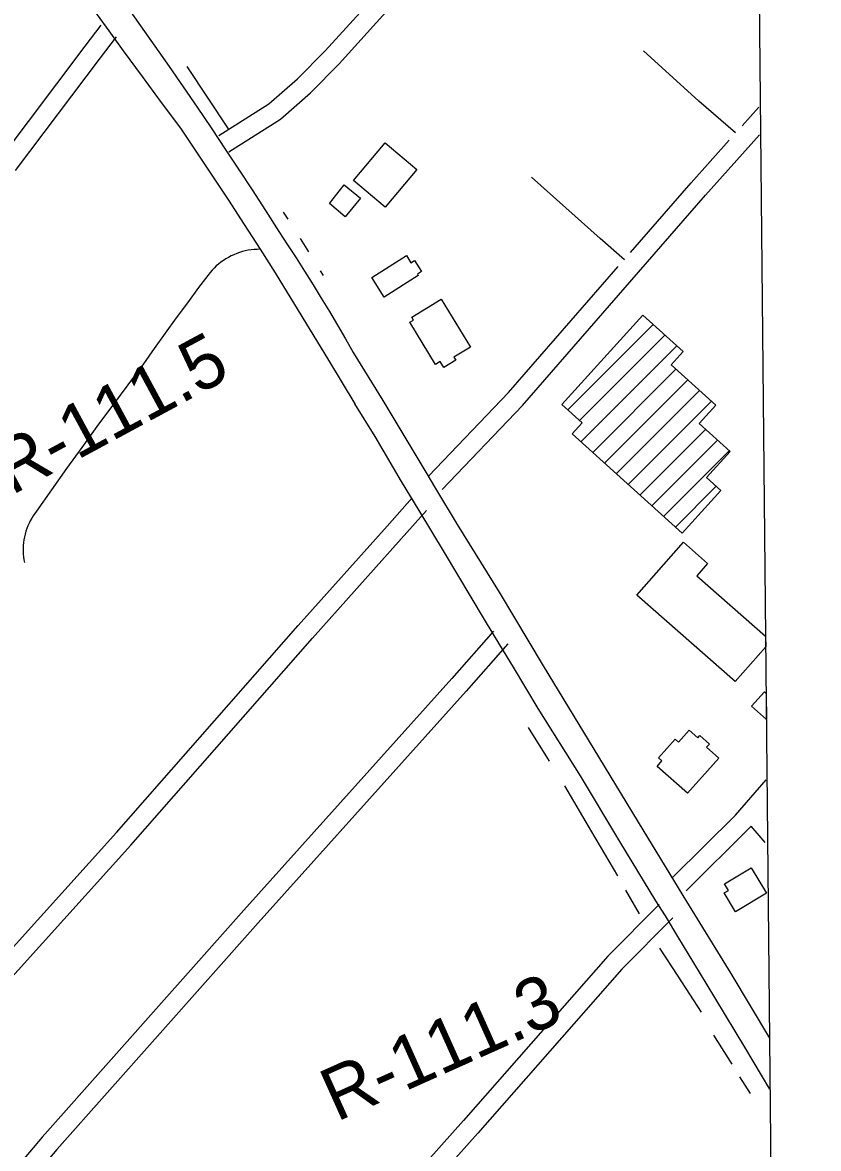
# Model space of a CAD drawing. Extents: x 3598634 to 3636690, y 517270 to 542944.
# Drawn here: x 3633273 to 3634525, y 530705 to 532476 of the extents above; entities that cross this region are included whole.
import ezdxf

# ---------------------------------------------------------------- set-up
doc = ezdxf.new("R2010")
doc.units = 0
for name, color, linetype in [('V-BLDG-OTLN', 7, 'Continuous'), ('V-GRID-FRAM', 7, 'Continuous'), ('V-RIVR-RANG-IDEN', 7, 'Continuous'), ('V-ROAD-CNTR', 7, 'Continuous'), ('V-TOPO-SHOR', 7, 'Continuous')]:
    doc.layers.add(name, color=color, linetype=linetype)

msp = doc.modelspace()

# ---------------------------------------------------------------- linework, layer by layer
at = {"layer": 'V-BLDG-OTLN'}
for p, q in [((3634130.5, 531866.6), (3634264.8, 532000.9)), ((3634149.1, 531849.8), (3634283.3, 531984.1)), ((3634151.2, 531816.5), (3634301.9, 531967.3)), ((3634169.7, 531799.7), (3634300.6, 531930.6)), ((3634188.3, 531782.9), (3634319.1, 531913.8)), ((3634206.8, 531766.1), (3634337.7, 531897)), ((3634225.4, 531749.3), (3634356.2, 531880.2)), ((3634243.9, 531732.5), (3634347.2, 531835.7)), ((3634262.5, 531715.7), (3634365.7, 531818.9)), ((3634281, 531698.9), (3634384.3, 531802.1)), ((3634299.6, 531682.1), (3634363.9, 531746.5)), ((3634239.1, 531575.1), (3634312.2, 531658.3)), ((3634312.2, 531658.3), (3634350.4, 531624.7)), ((3634350.4, 531624.7), (3634333.5, 531605.5)), ((3634333.5, 531605.5), (3634441.4, 531510.7)), ((3634393.5, 531439.4), (3634239.1, 531575.1)), ((3634441.6, 531494), (3634393.5, 531439.4)), ((3634441.4, 531510.7), (3634441.6, 531494)), ((3634419.5, 531400.5), (3634439.7, 531422.8)), ((3634439.7, 531422.8), (3634442.3, 531420.5)), ((3634442.3, 531420.5), (3634442.7, 531379.5)), ((3634442.7, 531379.5), (3634419.5, 531400.5))]:
    msp.add_line(p, q, dxfattribs=at)
for points in [[(3633793.6, 532227.3), (3633843.4, 532286.6), (3633893.3, 532244.7), (3633843.5, 532185.4)], [(3633755.8, 532191), (3633778.7, 532220.2), (3633804.4, 532199.3), (3633780.7, 532170.2)], [(3633822.2, 532074.8), (3633876.8, 532109.2), (3633883.8, 532098), (3633889.4, 532101.5), (3633900.4, 532084), (3633894.1, 532080), (3633895.5, 532077.7), (3633841.7, 532043.9)], [(3633931.4, 532040.6), (3633977.4, 531965), (3633951.5, 531949.3), (3633954.4, 531944.5), (3633935.7, 531933.2), (3633930, 531942.5), (3633922.6, 531938), (3633882.2, 532004.3), (3633888, 532007.8), (3633885.1, 532012.5)], [(3634348.7, 531760.3), (3634371.2, 531739.9), (3634310.2, 531672.5), (3634137.5, 531828.9), (3634153.1, 531846.2), (3634121.3, 531874.9), (3634248.6, 532015.5), (3634311.9, 531958.2), (3634293.1, 531937.3), (3634363.2, 531873.9), (3634337, 531845), (3634385.6, 531800.9)], [(3634367.8, 531318.9), (3634318.7, 531263.5), (3634271, 531305.8), (3634278.6, 531314.4), (3634273.1, 531319.2), (3634299.3, 531348.8), (3634304.7, 531344.1), (3634321.3, 531362.8), (3634334.8, 531350.9), (3634338, 531354.5), (3634353.3, 531340.9), (3634348.8, 531335.8)], [(3634442.8, 531106.3), (3634394.1, 531077.2), (3634376.4, 531106.8), (3634383.1, 531110.8), (3634376.9, 531121.2), (3634418.9, 531146.3)]]:
    msp.add_lwpolyline(points, close=True, dxfattribs=at)
at = {"layer": 'V-GRID-FRAM'}
msp.add_lwpolyline([(3602690.3, 540859.2), (3634347.4, 541153.9), (3634524.6, 522971.8), (3602851.6, 522676.9), (3602690.3, 540859.2)], dxfattribs=at)
at = {"layer": 'V-ROAD-CNTR'}
for points in [[(3633581.7, 532297.9), (3633660.7, 532347.8), (3633705.4, 532387), (3633749.1, 532431.2), (3633837, 532528.4), (3633938.5, 532637.8), (3634003.6, 532714.1), (3634026.1, 532741), (3634038.8, 532759.6), (3634046.7, 532786.1), (3634056.8, 532822.9), (3634067.3, 532853.3), (3634081.7, 532881), (3634097.1, 532904), (3634100.2, 532907.4)], [(3633597.7, 532272.5), (3633678.7, 532323.7), (3633726, 532365.2), (3633770.9, 532410.6), (3633859.2, 532508.1), (3633960.9, 532617.9), (3634026.5, 532694.7), (3634050.1, 532722.9), (3634066.2, 532746.6), (3634075.5, 532777.9), (3634085.4, 532814), (3634094.9, 532841.4), (3634107.5, 532865.7), (3634120.9, 532885.5), (3634121.9, 532886.7)], [(3633392.6, 532565.1), (3633458.9, 532470.4), (3633481.4, 532438.5), (3633503.7, 532406.6), (3633525.8, 532374.6), (3633547.8, 532342.4), (3633569.7, 532310.1)], [(3633372.3, 532513.3), (3633408.8, 532462.5), (3633431.4, 532431.3), (3633461.2, 532390.6), (3633491.3, 532350), (3633521.5, 532309.5), (3633546.9, 532271.9), (3633572.1, 532234.2), (3633597, 532196.3), (3633621.8, 532158.3), (3633646.9, 532119.1), (3633670.6, 532081.9), (3633712.6, 532013.4), (3633754.4, 531944.7), (3633795.9, 531875.9)], [(3633105, 532078.9), (3633105.7, 532080.7), (3633107.5, 532084.7), (3633109.5, 532088.6), (3633111.9, 532092.6), (3633238, 532260.8), (3633371.8, 532438.4), (3633396.9, 532471.5)], [(3633262, 532242.8), (3633395.8, 532420.4), (3633420.8, 532453.4)], [(3634394.4, 532302.4), (3634336.3, 532351.9), (3634249.4, 532431.3)], [(3634404.5, 532313.5), (3634430.8, 532342.8)], [(3633569.7, 532310.1), (3633593.1, 532275.1), (3633612.8, 532245.2), (3633634.2, 532212.6), (3633655.3, 532179.9)], [(3633933, 531741.3), (3634059.5, 531873.5), (3634347, 532204), (3634432.1, 532299.3)], [(3634229, 532114.1), (3634324.5, 532223.8), (3634384.4, 532290.9)], [(3634219.7, 532102.6), (3634181.3, 532136), (3634073.7, 532232.6)], [(3633655.3, 532179.9), (3633676.3, 532147.1), (3633690, 532126.3), (3633703.5, 532105.5), (3633716.8, 532084.5), (3633730, 532063.4), (3633743, 532042.2), (3633755.8, 532021), (3633768.5, 531999.6), (3633781, 531978.1), (3633793.3, 531956.5)], [(3633646.9, 532119.1), (3633642.2, 532119), (3633637.5, 532118.7), (3633632.8, 532118.2), (3633628.1, 532117.5), (3633623.5, 532116.5), (3633618.9, 532115.4), (3633614.4, 532114), (3633610, 532112.4), (3633605.6, 532110.6), (3633601.3, 532108.6), (3633597.1, 532106.4), (3633593, 532104.1), (3633589.1, 532101.5), (3633585.2, 532098.8), (3633581.5, 532095.8), (3633577.9, 532092.8), (3633574.5, 532089.5), (3633571.2, 532086.1), (3633568.1, 532082.6), (3633550.2, 532058.9), (3633532.5, 532035.1), (3633515, 532011.2), (3633497.6, 531987.2), (3633480.5, 531963), (3633463.5, 531938.8), (3633438.9, 531906.1), (3633414.5, 531873.3), (3633390.3, 531840.4), (3633366.3, 531807.3), (3633342.5, 531774.1), (3633318.8, 531740.7), (3633295.4, 531707.2), (3633292.7, 531703.6), (3633290.1, 531699.9), (3633287.8, 531696.1), (3633285.5, 531692.1), (3633283.5, 531688.1), (3633281.7, 531684), (3633280.1, 531679.7), (3633278.6, 531675.5), (3633277.4, 531671.1), (3633276.3, 531666.7), (3633275.5, 531662.3), (3633274.8, 531657.8), (3633274.4, 531653.3), (3633274.2, 531648.8), (3633274.2, 531644.3), (3633274.4, 531639.8), (3633274.8, 531635.3), (3633275.4, 531630.8), (3633276.3, 531626.4)], [(3633911.4, 531762.1), (3634037.4, 531893.7), (3634209.7, 532091.8)], [(3633793.3, 531956.5), (3633839.7, 531881.4), (3633907.3, 531768.3), (3633922.5, 531743), (3633956.4, 531686.2), (3634022.7, 531579.6), (3634091.7, 531464.2), (3634171.7, 531332.8), (3634248.5, 531206.1), (3634311.4, 531102.7), (3634317, 531093.4), (3634387, 530979.8), (3634447.6, 530878.4)], [(3634448.3, 530798.3), (3634408.6, 530864.2), (3634348.2, 530965.1), (3634303.6, 531038.3), (3634284.1, 531071), (3634269.1, 531094.1), (3634212.3, 531187.5), (3634150.6, 531291.2), (3634084.2, 531396.9), (3634045.1, 531461.6), (3634023.9, 531496.8), (3633999.7, 531536.7), (3633936.6, 531642.3), (3633896.7, 531708.1), (3633868.9, 531754), (3633827.6, 531824.9), (3633795.9, 531875.9)], [(3634036.4, 531498.5), (3633970.8, 531423.9), (3633643.8, 531059.7), (3633327.1, 530703.2), (3633177.6, 530526.8), (3633143.2, 530491.2), (3633123.4, 530475.4), (3633099.6, 530493.9), (3633060, 530539.1), (3633015.6, 530611.8), (3632990.3, 530655.4), (3632984.2, 530681.8), (3632984.8, 530711.1), (3633004.4, 530737), (3633044.7, 530786), (3633210.4, 530968.3), (3633421.2, 531201.9), (3633706.7, 531527.3), (3633846.4, 531683.7), (3633886, 531728.4)], [(3634013.9, 531518.3), (3633948.4, 531443.8), (3633621.4, 531079.7), (3633304.4, 530722.9), (3633155.3, 530547), (3633123, 530513.4), (3633123.1, 530513.6), (3633120.2, 530515.8), (3633084.2, 530556.9), (3633041.4, 530627.2), (3633018.5, 530666.5), (3633014.3, 530684.9), (3633014.6, 530700.8), (3633028, 530718.4), (3633067.4, 530766.4), (3633232.6, 530948.2), (3633443.6, 531181.9), (3633729.2, 531507.4), (3633868.8, 531663.8), (3633908.4, 531708.5)], [(3634295.7, 531131.6), (3634394, 531229.2), (3634442.4, 531284.4)], [(3634316.8, 531110.3), (3634415.8, 531208.6), (3634418.6, 531211.7)], [(3634440.6, 531186), (3634418.6, 531211.7)], [(3634274.3, 531088.6), (3634193.4, 531007.4), (3633966.5, 530748.9), (3633802.6, 530565), (3633369.1, 530082.2)], [(3634295.5, 531067.4), (3634215.3, 530986.9), (3633989, 530729), (3633825, 530545), (3633391.4, 530062.1)]]:
    msp.add_lwpolyline(points, dxfattribs=at)
at = {"layer": 'V-TOPO-SHOR'}
for p, q in [((3633531.7, 532406.7), (3633596.8, 532308.4)), ((3633690.8, 532166.4), (3633683.7, 532177.5)), ((3633723.3, 532115.1), (3633710.3, 532136)), ((3633746.3, 532078), (3633741.6, 532085.4)), ((3634101.8, 531314), (3634068.9, 531367)), ((3634243, 531073.7), (3634221.7, 531111.3)), ((3634389.1, 530837.6), (3634360.2, 530882.9)), ((3634417.9, 530791.1), (3634401.2, 530817.3))]:
    msp.add_line(p, q, dxfattribs=at)
for points in [[(3634209, 531133.9), (3634168.1, 531203.1), (3634126, 531275.2)], [(3634340.6, 530919.3), (3634304.2, 530975.9), (3634275.3, 531020.1)]]:
    msp.add_lwpolyline(points, dxfattribs=at)

# ---------------------------------------------------------------- texts
at = {"layer": 'V-RIVR-RANG-IDEN'}
for s, rotation, p in [('R-111.5', 28.3828, (3633256.1, 531731.5)), ('R-111.3', 24.1533, (3633767, 530746.2))]:
    msp.add_text(s, height=83, rotation=rotation, dxfattribs=at).set_placement(p)

doc.saveas('drawing.dxf')
